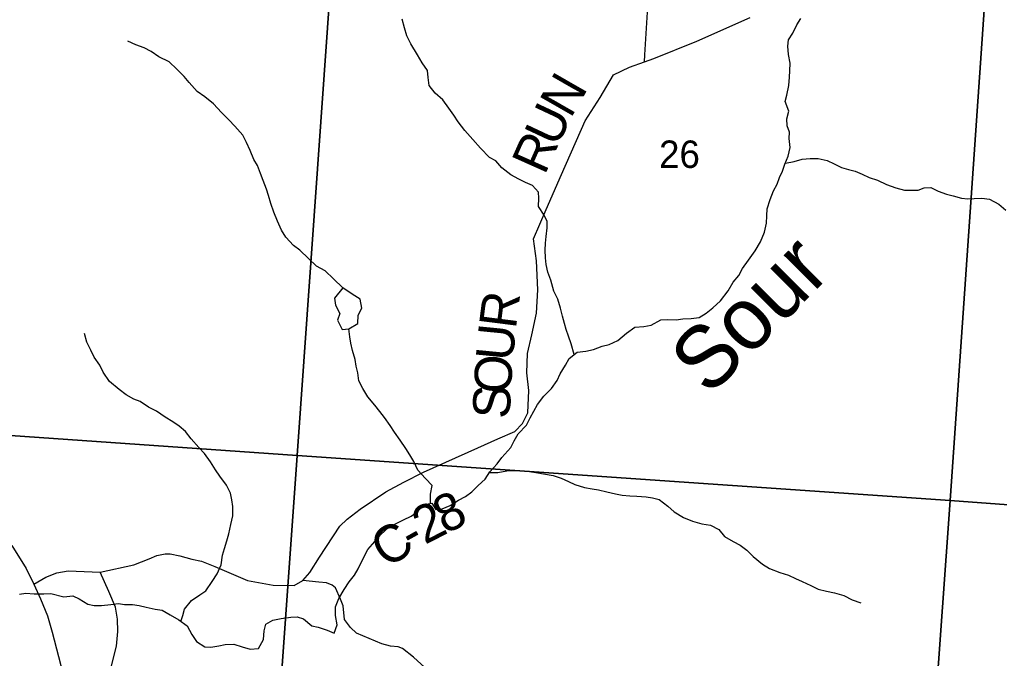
# Model space of a CAD drawing. Extents: x 1715311 to 2083412, y 146837 to 553079.
# Drawn here: x 1910925 to 1918821, y 410980 to 416126 of the extents above; entities that cross this region are included whole.
import ezdxf

# ---------------------------------------------------------------- set-up
doc = ezdxf.new("R2010")
doc.units = 0
for name, color, linetype in [('GM_X_County_Road', 7, 'Continuous'), ('GM_X_County_Road_Text', 7, 'Continuous'), ('GM_X_Minor_Lake', 7, 'Continuous'), ('GM_X_Minor_River', 7, 'Continuous'), ('GM_X_Minor_River_Text', 7, 'Continuous'), ('GM_X_Section', 7, 'Continuous'), ('GM_X_Section_Text', 7, 'Continuous'), ('GM_X_Township_Road', 7, 'Continuous'), ('GM_X_US_Route', 7, 'Continuous')]:
    doc.layers.add(name, color=color, linetype=linetype)

msp = doc.modelspace()

# ---------------------------------------------------------------- linework, layer by layer
at = {"layer": 'GM_X_County_Road'}
msp.add_lwpolyline([(1911040.9, 411578.9), (1911135.8, 411634.3), (1911226, 411670.7), (1911316.1, 411686.5), (1911574, 411675.4), (1911847.2, 411732.9), (1911969.5, 411781.5), (1912031.2, 411808.4), (1912098.7, 411822), (1912139, 411822), (1912217.2, 411806.2), (1912312.4, 411780.5), (1912390.6, 411764.7), (1912498, 411719.5), (1912761.8, 411608.3), (1912969, 411570.3), (1913139.1, 411567.4), (1913208.6, 411607.3), (1913263.4, 411671), (1913343.3, 411795.3), (1913506, 412045.4), (1913563.8, 412103.1), (1913669.2, 412182.4), (1913876, 412320.7), (1914022.4, 412400.6), (1914180.8, 412479.1), (1914619, 412675.6), (1914779.3, 412749.5), (1914915.5, 412807.3), (1914977.7, 412871.3), (1915019.9, 412957.4), (1915028.3, 413137.6), (1915012.6, 413281.9), (1915018.9, 413436.1), (1915053.3, 413586.2), (1915091.6, 413762.5), (1915102, 413948.7), (1915090.5, 414183.1), (1915066.9, 414359.3), (1915167.5, 414595.5), (1915292.1, 414879.7), (1915483.2, 415312.1), (1915603.7, 415498.2), (1915712.2, 415680.2), (1915840.4, 415744.1), (1915961, 415787), (1916036.7, 415813.9), (1916383.3, 415951.6), (1916814, 416143.1)], dxfattribs=at)
at = {"layer": 'GM_X_Minor_Lake'}
for points in [[(1913530.6, 413966.3), (1913462.3, 413882.5), (1913470.1, 413824.5), (1913505.8, 413758.3), (1913487.6, 413706.3), (1913525.4, 413630.1), (1913579.5, 413635.9)], [(1913579.5, 413635.9), (1913651.7, 413677.7), (1913653.9, 413745.7), (1913684.2, 413801.6), (1913670.4, 413873.7), (1913606.5, 413914), (1913530.6, 413966.3)]]:
    msp.add_lwpolyline(points, dxfattribs=at)
at = {"layer": 'GM_X_Minor_River'}
for points in [[(1915395.7, 413428.4), (1915370.6, 413515), (1915348.8, 413577.1), (1915329, 413629.2), (1915317.2, 413679.3), (1915299.4, 413737.4), (1915283.6, 413801.5), (1915263.9, 413873.7), (1915230.1, 413937.8), (1915206.4, 414026), (1915182.6, 414092.1), (1915168.8, 414152.2), (1915163, 414206.3), (1915161.2, 414268.3), (1915163.4, 414326.3), (1915167.6, 414378.4), (1915175.9, 414448.4), (1915176.1, 414500.4), (1915152.3, 414550.5), (1915106.5, 414620.8), (1915108.7, 414686.8), (1915106.9, 414736.8), (1915059.1, 414789.1), (1915003.1, 414813.3), (1914949.2, 414841.5), (1914883.2, 414875.8), (1914811.4, 414932.1), (1914763.5, 414988.3), (1914711.6, 415016.5), (1914639.8, 415090.9), (1914578, 415161.2), (1914514.2, 415233.5), (1914460.4, 415303.7), (1914424.6, 415355.9), (1914384.8, 415412.1), (1914335, 415480.3), (1914275.1, 415534.6), (1914225.3, 415596.8), (1914217.5, 415660.9), (1914211.7, 415716.9), (1914169.9, 415777.1), (1914132.1, 415841.3), (1914078.4, 415931.6), (1914046.6, 415995.8), (1914026.8, 416059.9), (1914007.1, 416130)], [(1916150.1, 413710.2), (1916216.1, 413707.9), (1916270.2, 413715.7), (1916338.3, 413717.5), (1916402.3, 413725.2), (1916458.5, 413761), (1916512.7, 413804.9), (1916573, 413860.7), (1916635.3, 413940.5), (1916675.6, 414010.4), (1916721.9, 414064.2), (1916750.1, 414120.2), (1916798.4, 414188), (1916852.7, 414263.9), (1916897, 414335.7), (1916929.4, 414413.7), (1916945.6, 414487.6), (1916945.9, 414545.7), (1916950.1, 414601.7), (1916974.4, 414677.7), (1917000.6, 414745.6), (1917030.9, 414799.5), (1917049.1, 414853.5), (1917073.3, 414905.4), (1917093.5, 414961.4), (1917117.8, 415027.3), (1917136.1, 415097.3), (1917128.3, 415169.4), (1917128.5, 415219.5), (1917110.7, 415269.5), (1917108.9, 415327.6), (1917125.1, 415389.6), (1917095.4, 415465.7), (1917109.6, 415517.7), (1917123.9, 415595.7), (1917130.2, 415661.7), (1917132.4, 415713.8), (1917134.6, 415775.8), (1917122.8, 415843.9), (1917115.1, 415912), (1917121.3, 415964), (1917155.5, 416015.9), (1917187.8, 416083.8), (1917222, 416135.7)], [(1914236.1, 412228.6), (1914237.1, 412302.5), (1914251.4, 412372.5), (1914197.6, 412428.7), (1914135.8, 412497), (1914102, 412565.2), (1914070.1, 412619.3), (1914038.3, 412671.5), (1913992.5, 412737.7), (1913946.7, 412801.9), (1913910.9, 412856.1), (1913867.1, 412920.3), (1913829.2, 412970.5), (1913789.4, 413020.7), (1913731.6, 413087), (1913691.8, 413153.2), (1913660, 413217.3), (1913650.2, 413279.4), (1913638.4, 413335.5), (1913628.6, 413387.6), (1913606.8, 413459.7), (1913595, 413519.8), (1913587.2, 413569.8), (1913579.5, 413635.9), (1913651.7, 413677.7), (1913653.9, 413745.7), (1913684.2, 413801.6), (1913670.4, 413873.7), (1913606.5, 413914), (1913530.6, 413966.3), (1913454.8, 414038.7), (1913389, 414103), (1913319.1, 414139.3), (1913253.3, 414201.6), (1913183.4, 414269.9), (1913131.5, 414306.1), (1913071.7, 414374.4), (1913035.9, 414430.6), (1913004.2, 414502.8), (1912974.4, 414574.9), (1912950.6, 414645.1), (1912930.9, 414709.2), (1912915, 414761.3), (1912887.3, 414829.4), (1912867.4, 414885.6), (1912841.7, 414949.7), (1912813.8, 414999.8), (1912782.1, 415072), (1912754.3, 415136.2), (1912724.5, 415194.3), (1912660.7, 415266.6), (1912612.8, 415318.8), (1912553, 415379.1), (1912489.2, 415447.4), (1912417.3, 415503.7), (1912357.4, 415548), (1912291.6, 415618.3), (1912251.8, 415668.5), (1912192, 415726.8), (1912130.1, 415785), (1912048.2, 415825.4), (1911984.3, 415869.7), (1911928.3, 415899.9), (1911862.4, 415924.2), (1911798.4, 415952.5)], [(1917096.3, 414968.9), (1917167.7, 414983.1), (1917231.8, 415002.9), (1917295.9, 415008.7), (1917359.9, 415006.4), (1917433.9, 414992.1), (1917489.9, 414963.9), (1917549.8, 414935.6), (1917605.8, 414919.4), (1917657.8, 414905.2), (1917715.8, 414881), (1917771.7, 414854.7), (1917839.7, 414832.4), (1917911.7, 414798.1), (1917987.6, 414771.8), (1918057.6, 414751.5), (1918165.7, 414751.1), (1918215.8, 414770.9), (1918267.9, 414774.7), (1918327.8, 414744.5), (1918395.8, 414720.2), (1918449.8, 414706), (1918515.8, 414687.7), (1918567.8, 414681.5), (1918617.9, 414685.3), (1918680, 414689.1), (1918742, 414680.8), (1918815.9, 414638.5), (1918871.8, 414592.2)], [(1910925.2, 411498.8), (1910975.2, 411504.6), (1911043.3, 411500.3), (1911121.3, 411500), (1911177.4, 411501.8), (1911281.4, 411477.4), (1911353.5, 411483.1), (1911405.4, 411460.9), (1911475.3, 411416.6), (1911525.4, 411406.4), (1911585.4, 411406.1), (1911661.5, 411413.8), (1911721.6, 411423.6), (1911771.6, 411413.4), (1911835.7, 411413.2), (1911887.7, 411407), (1911945.7, 411392.7), (1912017.7, 411376.4), (1912073.7, 411368.2), (1912139.6, 411331.9), (1912207.6, 411291.6), (1912275.4, 411241.3), (1912313.2, 411173.1), (1912351, 411117), (1912416.9, 411072.7), (1912467, 411070.5), (1912531.1, 411082.2), (1912583.2, 411092), (1912651.2, 411095.8), (1912719.2, 411073.5), (1912783.2, 411055.2), (1912849.3, 411061), (1912889.6, 411132.9), (1912895.8, 411200.9), (1912910, 411254.9), (1912966.2, 411288.7), (1913034.3, 411300.4), (1913112.4, 411312.1), (1913162.5, 411313.9), (1913214.5, 411299.7), (1913280.3, 411241.4), (1913330.3, 411231.2), (1913404.3, 411208.9), (1913460.3, 411182.7), (1913484.6, 411250.6), (1913470.8, 411324.8), (1913471.1, 411396.8), (1913499.3, 411462.7), (1913541.7, 411534.6), (1913581.9, 411596.5), (1913624.2, 411650.4), (1913654.4, 411702.3), (1913688.7, 411774.2), (1913733, 411858.1), (1913787.3, 411922), (1913835.6, 411977.8), (1913901.8, 412037.6), (1913954, 412065.4), (1914018.2, 412097.2), (1914080.3, 412125), (1914130.5, 412160.8), (1914188.8, 412220.6), (1914246.9, 412230.4), (1914280.7, 412180.2), (1914330.8, 412186.1), (1914394.9, 412211.8), (1914463.1, 412253.6), (1914519.3, 412285.4), (1914569.5, 412321.2), (1914621.7, 412373.1), (1914678, 412424.9), (1914714.2, 412482.8), (1914774.5, 412546.6), (1914812.7, 412598.5), (1914885.1, 412680.3), (1914911.3, 412732.2), (1914943.6, 412788.1), (1915009.9, 412859.9), (1915040.1, 412917.9), (1915068.4, 412971.8), (1915098.6, 413025.7), (1915150.9, 413093.6), (1915213.1, 413153.4), (1915257.4, 413219.2), (1915281.7, 413273.2), (1915323.9, 413341.1), (1915354.2, 413395), (1915418.4, 413446.8), (1915488.5, 413454.5), (1915550.6, 413468.3), (1915618.8, 413496), (1915676.9, 413509.8), (1915745.1, 413541.6), (1915817.4, 413601.4), (1915883.6, 413649.1), (1915955.7, 413652.9), (1916013.8, 413664.7), (1916094, 413706.4), (1916150.1, 413710.2)], [(1912225.4, 411278.4), (1912241.7, 411325.5), (1912253.9, 411377.5), (1912310.2, 411447.3), (1912376.5, 411493.1), (1912426.6, 411524.9), (1912476.9, 411598.8), (1912517.2, 411662.7), (1912549.5, 411734.6), (1912561.8, 411812.6), (1912576, 411864.6), (1912596.3, 411928.5), (1912612.5, 411984.5), (1912628.8, 412058.5), (1912645, 412128.5), (1912643.3, 412202.6), (1912635.5, 412256.6), (1912625.7, 412310.7), (1912591.9, 412374.9), (1912540.1, 412449.1), (1912504.3, 412499.3), (1912464.5, 412563.5), (1912414.7, 412629.7), (1912368.8, 412680), (1912309, 412750.2), (1912263.2, 412808.5), (1912211.3, 412850.7), (1912159.4, 412884.9), (1912099.5, 412923.2), (1912029.6, 412971.5), (1911963.7, 413003.8), (1911897.8, 413050.1), (1911845.8, 413068.3), (1911783.9, 413102.5), (1911728, 413146.8), (1911650.1, 413211.1), (1911598.4, 413285.4), (1911570.6, 413341.5), (1911526.8, 413405.8), (1911499, 413463.9), (1911467.2, 413528.1), (1911447.4, 413598.2)], [(1914710.6, 412477), (1914780.3, 412476.5), (1914852.4, 412492.3), (1914906.4, 412494.1), (1914958.5, 412491.9), (1915014.5, 412489.7), (1915086.5, 412477.4), (1915148.5, 412467.1), (1915224.6, 412452.8), (1915290.6, 412432.6), (1915348.5, 412404.3), (1915400.5, 412382.1), (1915476.4, 412357.8), (1915540.5, 412345.6), (1915590.5, 412339.4), (1915658.5, 412321.1), (1915728.5, 412306.8), (1915782.5, 412294.6), (1915842.5, 412290.4), (1915898.6, 412286.2), (1915974.6, 412281.9), (1916026.6, 412273.7), (1916078.6, 412259.5), (1916148.5, 412207.1), (1916200.4, 412160.9), (1916274.3, 412114.6), (1916348.2, 412086.3), (1916424.2, 412064), (1916492.2, 412053.7), (1916560.2, 412019.5), (1916606, 411963.2), (1916675.9, 411922.9), (1916731.8, 411892.7), (1916785.7, 411852.5), (1916837.6, 411800.2), (1916913.4, 411739.9), (1916969.4, 411705.7), (1917051.3, 411673.3), (1917121.3, 411651), (1917177.3, 411624.8), (1917231.2, 411598.6), (1917301.2, 411566.3), (1917361.1, 411538.1), (1917427.1, 411521.8), (1917493.1, 411509.5), (1917567.1, 411487.2), (1917635, 411452.9), (1917705, 411428.6)]]:
    msp.add_lwpolyline(points, dxfattribs=at)
at = {"layer": 'GM_X_Section'}
for points in [[(1908259, 418367), (1913544.8, 417994), (1913161.6, 412614.4), (1907999.9, 412975.1)], [(1913544.8, 417994), (1918798.6, 417639.3), (1918425.4, 412251.6), (1913161.6, 412614.4)], [(1918798.6, 417639.3), (1924238.3, 417208.1), (1924222, 417042.1), (1923755.4, 411934.6), (1922447.2, 411955.3), (1918425.4, 412251.6)], [(1907999.9, 412975.1), (1913161.6, 412614.4), (1912797.9, 407499), (1907500.2, 407885.7)], [(1913161.6, 412614.4), (1918425.4, 412251.6), (1918047.5, 407020.3), (1912797.9, 407499)], [(1918425.4, 412251.6), (1922447.2, 411955.3), (1923755.4, 411934.6), (1923293.4, 406665.7), (1918143.5, 407016.1), (1918047.5, 407020.3)]]:
    msp.add_lwpolyline(points, close=True, dxfattribs=at)
at = {"layer": 'GM_X_Township_Road'}
for points in [[(1915961, 415787), (1915964.3, 415841.6), (1916022.1, 416791.8)], [(1911809.2, 409471.6), (1911787.2, 409577.6), (1911711.6, 409860.1), (1911590.8, 410349.6), (1911576.6, 410484.7), (1911574.8, 410566.5), (1911587.3, 410662.5), (1911610.3, 410744.3), (1911662.8, 410910.2), (1911706.8, 411078.8), (1911716.6, 411196.1), (1911713.2, 411297.2), (1911697.4, 411393.7), (1911643.6, 411520.3), (1911574, 411675.4)], [(1914190.6, 410906.1), (1914100.4, 410991.1), (1914011.4, 411060.1), (1913975.6, 411073.4), (1913914.6, 411078.7), (1913845.5, 411097.3), (1913641.2, 411183.6), (1913592.1, 411228.7), (1913544.3, 411292.4), (1913533.7, 411403.9), (1913512, 411457.8), (1913472, 411549.6), (1913445.4, 411570.3), (1913399.5, 411588.1), (1913337.4, 411594), (1913208.6, 411607.3)]]:
    msp.add_lwpolyline(points, dxfattribs=at)
at = {"layer": 'GM_X_US_Route'}
msp.add_lwpolyline([(1910863.5, 411890.3), (1910979.2, 411705.1), (1911040.9, 411578.9), (1911094.6, 411460.2), (1911150, 411322.5), (1911188, 411191.2), (1911413.1, 410322.9), (1911542.2, 409823.6), (1911602.9, 409595.7), (1911695.4, 409374.9), (1911797.7, 409212), (1911886.8, 409097.2), (1911933.7, 409056.4), (1912424, 408739.7), (1912986.3, 408616.5), (1914070.5, 408378.9), (1914444.2, 408230.5), (1914949.6, 407882.2), (1915720.9, 407224.6)], dxfattribs=at)

# ---------------------------------------------------------------- texts
at = {"layer": 'GM_X_County_Road_Text'}
for s, rotation, p in [('N', 60.18146, (1915365.8, 415324)), ('U', 64.86867, (1915256.7, 415090.7)), ('R', 65.93883, (1915156.8, 414867.1)), ('R', 82.78783, (1914924.2, 413628.7)), ('U', 84.41771, (1914898.8, 413368.2)), ('O', 86.67952, (1914883.8, 413107.8)), ('S', 87.18124, (1914873.8, 412906.3)), ('8', 26.54178, (1914354.6, 411977.4)), ('2', 27.13294, (1914190.9, 411893.5)), ('C', 34.70552, (1913889.8, 411698.6)), ('-', 29.16682, (1914085.8, 411834.8))]:
    msp.add_text(s, height=300, rotation=rotation, dxfattribs=at).set_placement(p)
at = {"layer": 'GM_X_Minor_River_Text'}
msp.add_text('Sour', height=500.06, rotation=45.00854, dxfattribs=at).set_placement((1916480.9, 413082.8))
at = {"layer": 'GM_X_Section_Text'}
msp.add_text('26', height=221, rotation=0.00001, dxfattribs=at).set_placement((1916078.7, 414931.4))

doc.saveas('drawing.dxf')
